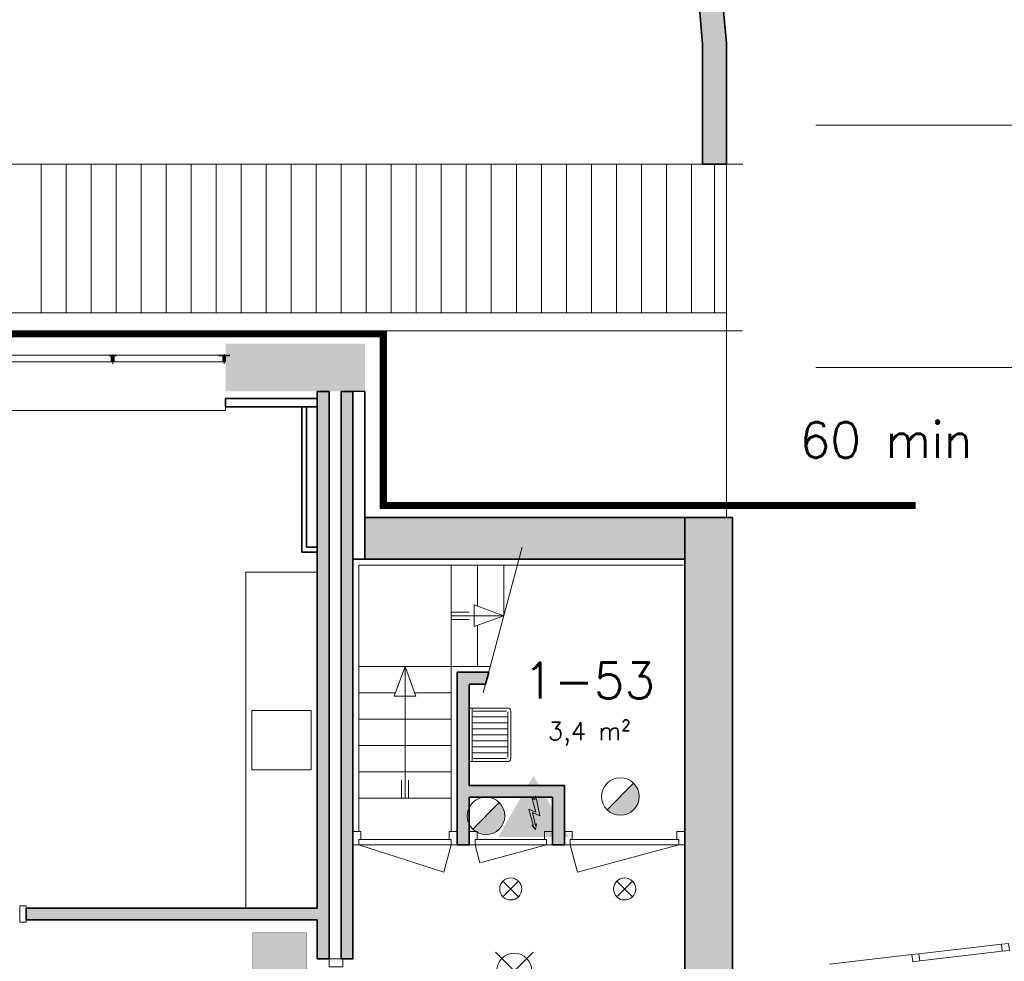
# Model space of a CAD drawing. Header units: millimetres. Extents: x -13022 to 1371524, y -38729 to 632593.
# Tile 302 of 381: x 685721 to 693990, y 578455 to 586365. Entities that reach past the tile are written whole.
import ezdxf
from ezdxf.lldxf.tags import DXFTag

# ---------------------------------------------------------------- set-up
doc = ezdxf.new("R2010")
doc.units = ezdxf.units.MM
doc.header["$LTSCALE"] = 35
doc.linetypes.add('AI9-LType1', pattern=[1.69333, 0.846665, -0.846665])
doc.layers.add('2D elementen', color=7, linetype='Continuous')
for name, color, linetype, lineweight in [('A LIJN 1', 1, 'Continuous', 20), ('A LIJN 2', 2, 'Continuous', 35), ('A LIJN 5', 5, 'Continuous', 13), ('A LIJN 9', 252, 'Continuous', 18), ('A OPMER', 10, 'Continuous', 50), ('Al65----_beveiliging-inst', 92, 'Continuous', 9), ('B95 tekst', 7, 'Continuous', 25), ('brandveiligheid voorzieningen', 10, 'Continuous', 9)]:
    doc.layers.add(name, color=color, linetype=linetype, lineweight=lineweight)
doc.styles.add('Algemeen', font='simplex.shx', dxfattribs={"height": 2.5})
tags = doc.linetypes.add('DIVIDE2', pattern=[0.625, 0.25, -0.125, 0, -0.125, 0, -0.125]).pattern_tags.tags
tags[14:15] = [DXFTag(74, 4), DXFTag(75, 0), DXFTag(340, '0'), DXFTag(46, 1.0), DXFTag(50, 0.0), DXFTag(44, 0.0), DXFTag(45, 0.0)]
tags[12:13] = [DXFTag(74, 4), DXFTag(75, 0), DXFTag(340, '0'), DXFTag(46, 1.0), DXFTag(50, 0.0), DXFTag(44, 0.0), DXFTag(45, 0.0)]
tags[10:11] = [DXFTag(74, 4), DXFTag(75, 0), DXFTag(340, '0'), DXFTag(46, 1.0), DXFTag(50, 0.0), DXFTag(44, 0.0), DXFTag(45, 0.0)]
tags[8:9] = [DXFTag(74, 4), DXFTag(75, 0), DXFTag(340, '0'), DXFTag(46, 1.0), DXFTag(50, 0.0), DXFTag(44, 0.0), DXFTag(45, 0.0)]
tags[6:7] = [DXFTag(74, 4), DXFTag(75, 0), DXFTag(340, '0'), DXFTag(46, 1.0), DXFTag(50, 0.0), DXFTag(44, 0.0), DXFTag(45, 0.0)]
tags[4:5] = [DXFTag(74, 4), DXFTag(75, 0), DXFTag(340, '0'), DXFTag(46, 1.0), DXFTag(50, 0.0), DXFTag(44, 0.0), DXFTag(45, 0.0)]

# ---------------------------------------------------------------- blocks, each defined once
blk = doc.blocks.new('Nevenindicator')
at = {"layer": 'Al65----_beveiliging-inst', "color": 92, "ltscale": 0.7}
for p, q in [((159.19, -81.94), (161.37, -79.75)), ((159.19, -79.75), (161.37, -81.94))]:
    blk.add_line(p, q, dxfattribs=at)
blk.add_circle((160.28, -80.84), 1.55, dxfattribs=at)
blk = doc.blocks.new('Noodverlichting')
at = {"layer": 'Al65----_beveiliging-inst', "color": 92}
for p, q in [((164, -62.36), (158.75, -57.12)), ((158.75, -62.36), (164, -57.12))]:
    blk.add_line(p, q, dxfattribs=at)
blk.add_circle((161.38, -59.74), 2.47, dxfattribs=at)
at = {"layer": 'Al65----_beveiliging-inst', "color": 7, "style": 'Algemeen'}
blk.add_text('nv', height=2.063, dxfattribs=at).set_placement((165.33, -60.96))
blk = doc.blocks.new('Brandmelder')
at = {"layer": 'brandveiligheid voorzieningen'}
blk.add_hatch(color=256, dxfattribs=at).paths.add_polyline_path([(76.62, -89.8, 0.198912), (75.85, -87.94), (72.13, -91.66, 0.668179)])
blk.add_line((72.13, -91.66), (75.85, -87.94), dxfattribs=at)
blk.add_circle((73.99, -89.8), 2.63, dxfattribs=at)
blk = doc.blocks.new('Elektrische spanning')
at = {"layer": 'Al65----_beveiliging-inst'}
blk.add_hatch(color=50, dxfattribs=at).paths.add_polyline_path([(-4.38, 1.05), (4.38, 1.05), (0, 8.64)])
at = {"layer": 'brandveiligheid voorzieningen'}
h = blk.add_hatch(color=256, dxfattribs=at)
h.paths.add_polyline_path([(0, 10.74), (-6.2, 0), (6.2, 0)])
h.paths.add_polyline_path([(4.38, 1.05), (-4.38, 1.05), (0, 8.64)], flags=16)
blk.add_hatch(color=256, dxfattribs=at).paths.add_polyline_path([(0.39, 7.21), (0.22, 6.52), (-0.31, 6.91), (0.39, 4.34), (-0.84, 4.9), (0.02, 1.93), (-0.31, 2.1), (0.35, 1.35), (0.55, 2.33), (0.35, 2.02), (-0.17, 4.3), (1.1, 3.72)])
blk.add_lwpolyline([(0.39, 7.21), (0.22, 6.52), (-0.31, 6.91), (0.39, 4.34), (-0.84, 4.9), (0.02, 1.93), (-0.31, 2.1), (0.35, 1.35), (0.55, 2.33), (0.35, 2.02), (-0.17, 4.3), (1.1, 3.72), (0.39, 7.21)], close=True, dxfattribs=at)
blk = doc.blocks.new('Vluchtrichting rechtdoor of naar beneden')
at = {"layer": 'Al65----_beveiliging-inst', "linetype": 'Continuous', "true_color": 0xffffff}
h = blk.add_hatch(color=7, dxfattribs=at)
edge = h.paths.add_edge_path()
edge.add_arc((-2.1449, 5.962), 0.7575, 92.128042, 178.185477)
edge.add_arc((-2.1628, 5.9872), 0.7392, 180.090101, 191.562583)
edge.add_line((-2.887, 5.839), (-4.652, 5.839))
edge.add_line((-4.652, 5.839), (-5.698, 4.787))
edge.add_line((-5.698, 4.787), (-5.285, 4.372))
edge.add_line((-5.285, 4.372), (-4.41, 5.253))
edge.add_line((-4.41, 5.253), (-3.544, 5.253))
edge.add_line((-3.544, 5.253), (-5.527, 3.346))
edge.add_line((-5.527, 3.346), (-6.694, 3.346))
edge.add_line((-6.694, 3.346), (-6.694, 2.613))
edge.add_line((-6.694, 2.613), (-4.496, 2.613))
edge.add_line((-4.496, 2.613), (-4.136, 2.974))
edge.add_line((-4.136, 2.974), (-3.193, 2.026))
edge.add_line((-3.193, 2.026), (-3.193, 0.852))
edge.add_line((-3.193, 0.852), (-2.464, 0.852))
edge.add_line((-2.464, 0.852), (-2.464, 2.33))
edge.add_line((-2.464, 2.33), (-3.621, 3.493))
edge.add_line((-3.621, 3.493), (-3.192, 3.923))
edge.add_line((-3.192, 3.923), (-2.428, 3.154))
edge.add_line((-2.428, 3.154), (-2.033, 3.552))
edge.add_line((-2.033, 3.552), (-2.797, 4.321))
edge.add_line((-2.797, 4.321), (-2.317, 4.803))
edge.add_line((-2.317, 4.803), (-2.317, 5.267))
edge.add_line((-2.317, 5.267), (-2.173, 5.253))
edge.add_arc((-2.2013, 6.0112), 0.7587, 272.13837, 358.096609)
edge.add_arc((-2.2036, 5.9585), 0.7611, 2.072152, 87.692869)
for points in [[(1.1805, 2.889), (1.1805, 5.804), (0.5775, 5.804), (0.5775, 2.889), (-0.571, 2.889), (0.879, 1.421), (2.334, 2.889)], [(3.808, 1.106), (6.433, 1.106), (6.433, 6.344), (3.808, 6.344)]]:
    blk.add_hatch(color=7, dxfattribs=at).paths.add_polyline_path(points)
at = {"layer": 'Al65----_beveiliging-inst', "color": 7, "true_color": 0xffffff, "const_width": 0.05}
blk.add_lwpolyline([(-7.5, 0), (7.5, 0), (7.5, 7.5), (-7.5, 7.5)], close=True, dxfattribs=at)
at = {"layer": 'Al65----_beveiliging-inst', "color": 255}
blk.add_point((3.75, 3.75), dxfattribs=at)
at = {"layer": 'Al65----_beveiliging-inst', "color": 7, "true_color": 0xffffff}
blk.add_solid([(-7.5, 0), (7.5, 0), (-7.5, 7.5), (7.5, 7.5)], dxfattribs=at)
at = {"layer": 'Al65----_beveiliging-inst', "color": 92}
blk.add_solid([(-7.25, 0.25), (7.25, 0.25), (-7.25, 7.25), (7.25, 7.25)], dxfattribs=at)

msp = doc.modelspace()

# ---------------------------------------------------------------- hatches: boundary and pattern name
at = {"layer": 'A LIJN 9', "ltscale": 0.1}
h = msp.add_hatch(color=256, dxfattribs=at)
h.dxf.hatch_style = 1
h.paths.add_polyline_path([(691454.524, 588452.862), (691253.741, 588452.852), (691455.993, 586162.121), (691455.993, 585152.849), (691655.993, 585152.849), (691655.993, 586170.925)])
h = msp.add_hatch(color=256, dxfattribs=at)
h.dxf.hatch_style = 1
h.paths.add_polyline_path([(688320.147, 583242.863), (688220.149, 583242.863), (688220.149, 578902.862), (685776.149, 578902.862), (685776.149, 578802.862), (688220.149, 578802.862), (688220.149, 578474.761), (688320.147, 578474.761)])
h = msp.add_hatch(color=256, dxfattribs=at)
h.dxf.hatch_style = 1
h.paths.add_polyline_path([(688520.148, 583242.863), (688420.15, 583242.863), (688420.154, 578474.761), (688520.148, 578474.761)])
h = msp.add_hatch(color=256, dxfattribs=at)
h.dxf.hatch_style = 1
h.paths.add_polyline_path([(691307.143, 582182.86), (688620.15, 582182.86), (688620.15, 581832.862), (691307.143, 581832.862)])
h.paths.add_polyline_path([(691707.145, 582182.86), (691307.154, 582182.86), (691307.154, 578028.106), (691707.145, 578028.106)])
h = msp.add_hatch(color=256, dxfattribs=at)
h.dxf.hatch_style = 1
h.paths.add_polyline_path([(690295.272, 579932.859), (689495.276, 579932.859), (689495.276, 580782.864), (689633.605, 580782.864), (689660.399, 580882.864), (689395.278, 580882.864), (689395.278, 579432.865), (689495.276, 579432.865), (689495.276, 579832.859), (690195.273, 579832.859), (690195.273, 579432.865), (690295.272, 579432.865)])

# ---------------------------------------------------------------- linework, layer by layer
at = {"layer": '2D elementen', "linetype": 'Continuous'}
for p, q in [((688620.15, 583242.863), (688520.156, 583242.863)), ((688620.15, 582182.86), (688620.15, 581832.862)), ((691307.143, 582182.86), (691307.143, 578028.106))]:
    msp.add_line(p, q, dxfattribs=at)
at = {"layer": 'A LIJN 1', "linetype": 'Continuous'}
for p, q in [((691655.993, 586170.93), (691655.993, 582182.86)), ((691794.562, 585152.849), (649398.37, 585152.849)), ((691655.989, 585065.647), (691655.993, 582182.859)), ((691655.993, 583902.849), (649508.721, 583902.849)), ((691790.259, 583752.851), (649448.369, 583752.851)), ((689941.962, 581933.676), (689614.524, 580711.664)), ((691295.279, 581782.863), (688570.151, 581782.863)), ((688570.151, 581782.863), (688570.151, 579546.866)), ((689345.267, 580932.865), (689345.267, 581782.863)), ((689566.47, 581782.863), (689566.47, 581438.377)), ((689787.673, 581357.845), (689787.673, 581782.863)), ((687620.15, 578902.862), (687620.15, 581722.862)), ((687620.15, 581722.862), (688220.149, 581722.862)), ((689787.673, 581357.864), (689537.669, 581448.86)), ((689537.669, 581448.86), (689537.669, 581266.872)), ((689345.267, 581387.862), (689495.269, 581387.862)), ((689345.267, 581357.864), (689787.673, 581357.864)), ((689345.267, 581327.863), (689495.269, 581327.863)), ((689537.669, 581266.872), (689787.669, 581357.864)), ((689566.47, 581277.355), (689566.47, 580932.865)), ((688570.151, 580932.865), (689345.267, 580932.865)), ((688570.151, 580932.865), (689345.267, 580932.865)), ((688957.709, 580932.865), (688866.713, 580682.86)), ((688957.709, 580932.863), (688957.709, 579826.862)), ((689048.701, 580682.86), (688957.709, 580932.863)), ((689345.267, 580932.865), (689673.797, 580932.865)), ((689345.267, 580932.865), (689345.267, 579546.867)), ((688877.196, 580711.664), (688570.151, 580711.664)), ((688866.713, 580682.86), (689048.701, 580682.86)), ((689345.267, 580711.664), (689038.218, 580711.664)), ((689520.276, 580137.861), (689520.276, 580577.861)), ((687670.146, 580562.862), (688170.15, 580562.862)), ((687670.146, 580062.862), (687670.146, 580562.862)), ((688170.15, 580562.862), (688170.15, 580062.862)), ((688570.151, 580490.464), (689345.267, 580490.464)), ((689820.276, 580507.861), (689520.276, 580507.861)), ((689810.276, 580557.861), (689530.276, 580557.861)), ((689820.276, 580167.861), (689820.276, 580547.861)), ((689820.276, 580457.861), (689520.276, 580457.861)), ((689820.276, 580407.861), (689520.276, 580407.861)), ((689820.276, 580357.861), (689520.276, 580357.861)), ((689345.267, 580269.263), (688570.151, 580269.263)), ((689820.276, 580307.861), (689520.276, 580307.861)), ((689820.276, 580257.861), (689520.276, 580257.861)), ((689820.276, 580207.861), (689520.276, 580207.861)), ((689530.276, 580157.861), (689810.276, 580157.861)), ((688170.15, 580062.862), (687670.146, 580062.862)), ((688570.151, 580048.063), (689345.267, 580048.063)), ((688927.707, 579976.86), (688927.707, 579826.862)), ((688987.704, 579976.86), (688987.704, 579826.862)), ((688570.151, 579826.862), (689345.267, 579826.862))]:
    msp.add_line(p, q, dxfattribs=at)
at = {"layer": 'A LIJN 1', "color": 1, "linetype": 'DIVIDE2'}
for p, q in [((694920.737, 585478.945), (692405.997, 585478.945)), ((694920.737, 583442.86), (692405.997, 583442.86))]:
    msp.add_line(p, q, dxfattribs=at)
at = {"layer": 'A LIJN 1', "linetype": 'Continuous'}
for points in [[(689495.292, 580578.253), (689495.276, 580577.861)], [(689495.276, 580577.861), (689495.276, 580137.861)], [(689495.338, 580578.643), (689495.292, 580578.253)], [(689495.414, 580579.028), (689495.338, 580578.643)], [(689495.521, 580579.406), (689495.414, 580579.028)], [(689495.657, 580579.775), (689495.521, 580579.406)], [(689495.821, 580580.131), (689495.657, 580579.775)], [(689496.013, 580580.474), (689495.821, 580580.131)], [(689496.231, 580580.8), (689496.013, 580580.474)], [(689496.474, 580581.108), (689496.231, 580580.8)], [(689496.741, 580581.397), (689496.474, 580581.108)], [(689497.029, 580581.663), (689496.741, 580581.397)], [(689497.337, 580581.906), (689497.029, 580581.663)], [(689497.664, 580582.124), (689497.337, 580581.906)], [(689498.006, 580582.316), (689497.664, 580582.124)], [(689498.363, 580582.481), (689498.006, 580582.316)], [(689498.731, 580582.616), (689498.363, 580582.481)], [(689499.109, 580582.723), (689498.731, 580582.616)], [(689499.494, 580582.8), (689499.109, 580582.723)], [(689499.884, 580582.846), (689499.494, 580582.8)], [(689500.276, 580582.861), (689499.884, 580582.846)], [(689515.276, 580582.861), (689500.276, 580582.861)], [(689820.276, 580582.861), (689515.276, 580582.861)], [(689845.276, 580157.861), (689845.276, 580557.861)], [(689500.276, 580132.861), (689515.276, 580132.861)], [(689515.276, 580132.861), (689820.276, 580132.861)]]:
    msp.add_lwpolyline(points, dxfattribs=at)
for centre, major_axis, start_param, end_param in [((689515.276, 580577.861), (-3.536, 3.536), 3.92698753, 5.49779082), ((689820.276, 580557.861), (-17.678, 17.678), 3.92699199, 5.49778597), ((689820.276, 580157.861), (17.678, 17.678), 3.92699199, 5.49778597), ((689500.276, 580137.861), (3.536, 3.536), 2.35619129, 3.92699505), ((689515.276, 580137.861), (3.536, 3.536), 3.92698798, 5.4977896)]:
    msp.add_ellipse(centre, major_axis=major_axis, ratio=1, start_param=start_param, end_param=end_param, dxfattribs=at)
at = {"layer": 'A LIJN 2'}
for p, q in [((691253.741, 588452.852), (691455.993, 586162.121)), ((691454.524, 588452.862), (691655.993, 586170.925)), ((691455.993, 586162.121), (691455.993, 585152.849)), ((691655.993, 586170.925), (691655.993, 585152.849)), ((688320.147, 583242.863), (688220.149, 583242.863)), ((688220.149, 578902.862), (688220.149, 583242.863)), ((688320.147, 583242.863), (688320.147, 578474.761)), ((688420.15, 583242.863), (688420.154, 578474.761)), ((688520.148, 583242.863), (688420.15, 583242.863)), ((688520.148, 583242.863), (688520.148, 578474.761)), ((688620.15, 581832.862), (688620.15, 583242.863)), ((687450.148, 583182.862), (688220.149, 583182.862)), ((687450.148, 583182.862), (687450.148, 583112.862)), ((687450.148, 583182.862), (687450.16, 583182.862)), ((688220.149, 583182.862), (688220.149, 583112.862)), ((687450.148, 583112.862), (688220.149, 583112.862)), ((688090.148, 583112.862), (688090.148, 581892.861)), ((688130.149, 581932.861), (688130.149, 583112.862)), ((691307.143, 582182.86), (688620.15, 582182.86)), ((691707.145, 582182.86), (691307.143, 582182.86)), ((691307.143, 582182.86), (691307.143, 581832.862)), ((691307.154, 582182.86), (691307.154, 578028.106)), ((691707.145, 582182.86), (691707.145, 578028.106)), ((688090.148, 581892.861), (688220.149, 581892.861)), ((688220.149, 581932.861), (688130.149, 581932.861)), ((688620.15, 581832.862), (688520.152, 581832.861)), ((691307.143, 581832.862), (688620.15, 581832.862)), ((689395.278, 579432.865), (689395.278, 580882.864)), ((689395.278, 580882.864), (689660.399, 580882.864)), ((689633.605, 580782.864), (689660.399, 580882.864)), ((689495.276, 579932.859), (689495.276, 580782.864)), ((689495.276, 580782.864), (689633.605, 580782.864)), ((689495.276, 579932.859), (690295.272, 579932.859)), ((690295.272, 579932.859), (690295.272, 579432.865)), ((689495.276, 579832.859), (690195.273, 579832.859)), ((689495.276, 579432.865), (689495.276, 579832.859)), ((690195.273, 579832.859), (690195.273, 579432.865)), ((689495.276, 579432.865), (689395.278, 579432.865)), ((690195.273, 579432.865), (690295.272, 579432.865)), ((685776.149, 578902.862), (688220.149, 578902.862)), ((685776.149, 578902.862), (685776.149, 578802.862)), ((685776.149, 578802.862), (688220.149, 578802.862)), ((688220.149, 578474.761), (688220.149, 578802.862)), ((688320.147, 578474.761), (688220.149, 578474.761)), ((688520.148, 578474.761), (688420.154, 578474.761))]:
    msp.add_line(p, q, dxfattribs=at)
at = {"layer": 'A LIJN 2', "ltscale": 0.1}
msp.add_line((691455.993, 585152.849), (691655.993, 585152.849), dxfattribs=at)
at = {"layer": 'A LIJN 2'}
msp.add_trace([(688620.15, 583242.863), (687450.148, 583242.863), (688620.15, 583642.862), (687450.148, 583642.862)], dxfattribs=at)
at = {"layer": 'A LIJN 5', "linetype": 'Continuous'}
for p, q in [((685597.156, 583545.862), (686472.648, 583545.862)), ((686502.646, 583553.287), (686502.646, 583471.418)), ((686532.645, 583545.862), (687393.149, 583545.862)), ((687438.147, 583473.976), (687438.147, 583556.318)), ((686490.645, 583490.862), (685579.15, 583490.862)), ((687426.146, 583490.862), (686514.647, 583490.862)), ((685555.148, 583082.862), (687450.148, 583082.862)), ((687450.148, 583082.862), (687450.148, 583112.862)), ((688520.148, 579432.865), (688570.151, 579432.865)), ((689284.186, 579204.896), (688570.144, 579432.864)), ((689345.271, 579432.865), (688570.147, 579432.864)), ((689328.269, 579477.867), (688587.146, 579477.866)), ((689345.271, 579432.865), (689284.186, 579204.896)), ((689345.267, 579432.865), (689395.27, 579432.865)), ((689545.276, 579432.865), (690145.274, 579432.865)), ((689545.276, 579432.865), (689585.467, 579282.865)), ((689562.278, 579477.867), (690128.276, 579477.867)), ((689585.467, 579282.865), (690145.278, 579432.865)), ((690345.263, 579432.866), (691257.136, 579432.866)), ((690345.263, 579432.866), (690406.348, 579204.897)), ((690362.265, 579477.868), (691240.138, 579477.868)), ((690406.348, 579204.897), (691257.14, 579432.866)), ((693273.524, 578518.262), (693966.452, 578599.141)), ((692520.98, 578430.428), (693213.927, 578511.306)), ((693280.478, 578458.668), (693973.418, 578539.549))]:
    msp.add_line(p, q, dxfattribs=at)
for points, invisible_edges in [([(686472.648, 583545.862), (686493.644, 583542.862), (686511.649, 583542.862)], 13), ([(686532.645, 583545.862), (686472.648, 583545.862), (686511.649, 583542.862)], 14), ([(686472.648, 583545.862), (686472.648, 583542.862), (686490.645, 583542.862)], 12), ([(686532.645, 583545.862), (686514.647, 583542.862), (686532.645, 583542.862)], 1), ([(687393.149, 583542.862), (687426.146, 583542.862), (687393.149, 583545.862)], 2), ([(687483.146, 583545.862), (687393.149, 583545.862), (687429.152, 583542.862)], 14), ([(687447.15, 583542.862), (687483.146, 583545.862), (687429.152, 583542.862)], 3), ([(687450.148, 583542.862), (687483.146, 583542.862), (687483.146, 583545.862)], 12), ([(686490.645, 583542.862), (686493.644, 583493.862), (686493.644, 583542.862)], 13), ([(686490.645, 583542.862), (686490.645, 583490.862), (686493.644, 583493.862)], 14), ([(686511.649, 583493.862), (686493.644, 583493.862), (686490.645, 583490.862)], 14), ([(686490.645, 583490.862), (686514.647, 583490.862), (686511.649, 583493.862)], 14), ([(686514.647, 583490.862), (686514.647, 583542.862), (686511.649, 583493.862)], 14), ([(686514.647, 583542.862), (686511.649, 583542.862), (686511.649, 583493.862)], 13), ([(687426.146, 583542.862), (687429.152, 583493.862), (687429.152, 583542.862)], 13), ([(687426.146, 583542.862), (687426.146, 583490.862), (687429.152, 583493.862)], 14), ([(687450.148, 583490.862), (687429.152, 583493.862), (687426.146, 583490.862)], 3), ([(687450.148, 583490.862), (687447.15, 583493.862), (687429.152, 583493.862)], 13), ([(687450.148, 583490.862), (687450.148, 583542.862), (687447.15, 583493.862)], 14), ([(687447.15, 583542.862), (687447.15, 583493.862), (687450.148, 583542.862)], 14), ([(688587.146, 579546.866), (688520.148, 579546.866), (688570.147, 579477.866)], 14), ([(688587.146, 579546.866), (688570.147, 579477.866), (688587.146, 579477.866)], 1), ([(689328.269, 579546.867), (689395.27, 579546.867), (689345.271, 579477.867)], 14), ([(689328.269, 579546.867), (689345.271, 579477.867), (689328.269, 579477.867)], 1), ([(689562.278, 579546.867), (689545.276, 579477.867), (689495.276, 579546.867)], 3), ([(689562.278, 579546.867), (689562.278, 579477.867), (689545.276, 579477.867)], 12), ([(690145.274, 579477.867), (690128.276, 579546.867), (690128.276, 579477.867)], 1), ([(690145.274, 579477.867), (690195.273, 579546.867), (690128.276, 579546.867)], 13), ([(690362.265, 579546.868), (690345.263, 579477.868), (690295.264, 579546.868)], 3), ([(690362.265, 579477.868), (690345.263, 579477.868), (690362.265, 579546.868)], 2), ([(691257.136, 579477.868), (691307.135, 579546.868), (691240.138, 579546.868)], 13), ([(691257.136, 579477.868), (691240.138, 579546.868), (691240.138, 579477.868)], 1), ([(688520.148, 579432.864), (688570.147, 579432.864), (688570.147, 579477.866)], 12), ([(689345.271, 579432.865), (689345.271, 579477.867), (689395.27, 579432.865)], 2), ([(689495.276, 579432.865), (689545.276, 579477.867), (689545.276, 579432.865)], 1), ([(690145.274, 579477.867), (690145.274, 579432.865), (690195.273, 579432.865)], 12), ([(690345.263, 579477.868), (690345.263, 579432.866), (690295.264, 579432.866)], 12), ([(691257.136, 579477.868), (691257.136, 579432.866), (691307.135, 579432.866)], 12)]:
    msp.add_3dface(points, dxfattribs=dict(at, invisible_edges=invisible_edges))
for points in [[(686511.649, 583542.862), (686493.644, 583542.862), (686493.644, 583493.862), (686511.649, 583493.862)], [(687447.15, 583542.862), (687429.152, 583542.862), (687429.152, 583493.862), (687447.15, 583493.862)], [(685721.148, 578785.365), (685721.148, 578920.36), (685776.149, 578920.36), (685776.149, 578785.365)], [(693966.452, 578599.141), (693973.418, 578539.546), (694033.011, 578546.503), (694026.053, 578606.097)], [(693213.927, 578511.306), (693220.881, 578451.711), (693280.478, 578458.668), (693273.524, 578518.262)], [(688320.147, 578407.765), (688434.15, 578407.765), (688434.15, 578474.762), (688320.147, 578474.762)]]:
    msp.add_3dface(points, dxfattribs=at)
at = {"layer": 'A LIJN 9', "linetype": 'Continuous'}
for p, q in [((685902.068, 585152.849), (685902.068, 583902.849)), ((686112.067, 585152.849), (686112.067, 583902.849)), ((686322.066, 585152.849), (686322.066, 583902.849)), ((686532.065, 585152.849), (686532.065, 583902.849)), ((686742.064, 585152.849), (686742.064, 583902.849)), ((686952.063, 585152.849), (686952.063, 583902.849)), ((687162.063, 585152.849), (687162.063, 583902.849)), ((687372.062, 585152.849), (687372.062, 583902.849)), ((687582.061, 585152.849), (687582.061, 583902.849)), ((687792.06, 585152.849), (687792.06, 583902.849)), ((688002.059, 585152.849), (688002.059, 583902.849)), ((688212.058, 585152.849), (688212.058, 583902.849)), ((688422.057, 585152.849), (688422.057, 583902.849)), ((688632.056, 585152.849), (688632.056, 583902.849)), ((688842.055, 585152.849), (688842.055, 583902.849)), ((689052.054, 585152.849), (689052.054, 583902.849)), ((689262.053, 585152.849), (689262.053, 583902.849)), ((689472.052, 585152.849), (689472.052, 583902.849)), ((689682.052, 585152.849), (689682.052, 583902.849)), ((689892.051, 585152.849), (689892.051, 583902.849)), ((690102.05, 585152.849), (690102.05, 583902.849)), ((690312.049, 585152.849), (690312.049, 583902.849)), ((690522.048, 585152.849), (690522.048, 583902.849)), ((690732.047, 585152.849), (690732.047, 583902.849)), ((690942.046, 585152.849), (690942.046, 583902.849)), ((691152.045, 585152.849), (691152.045, 583902.849)), ((691362.044, 585152.849), (691362.044, 583902.849)), ((691555.999, 585152.849), (691555.999, 583902.849))]:
    msp.add_line(p, q, dxfattribs=at)
at = {"layer": 'Al65----_beveiliging-inst', "color": 92, "linetype": 'AI9-LType1', "lineweight": 0, "ltscale": 0.1, "const_width": 60, "flags": 128}
msp.add_lwpolyline([(651761.172, 583726.265), (688774.563, 583726.265), (688774.563, 582284.76), (693244.809, 582284.76)], dxfattribs=at)

# ---------------------------------------------------------------- block references
at = {"ltscale": 0.1}
for name, p, xscale, yscale, zscale in [('Elektrische spanning', (690035.979, 579498.634), 48, 48, 48), ('Noodverlichting', (680192.126, 581958.896), 60, 60, 60)]:
    msp.add_blockref(name, p, dxfattribs=dict(at, xscale=xscale, yscale=yscale, zscale=zscale))
at = {"layer": 'A OPMER', "ltscale": 0.1, "xscale": 60, "yscale": 60, "zscale": 60, "rotation": 270}
msp.add_blockref('Vluchtrichting rechtdoor of naar beneden', (687679.629, 578244.595), dxfattribs=at)
at = {"layer": 'Al65----_beveiliging-inst', "xscale": 60, "yscale": 60, "zscale": 60}
for name, p in [('Brandmelder', (686326.408, 585227.635)), ('Brandmelder', (685197.824, 585064.813)), ('Nevenindicator', (680228.579, 583913.979)), ('Nevenindicator', (681184.504, 583913.98))]:
    msp.add_blockref(name, p, dxfattribs=at)

# ---------------------------------------------------------------- texts
at = {"layer": 'B95 tekst', "style": 'Algemeen'}
msp.add_text('60 min', height=300, dxfattribs=at).set_placement((692272.008, 582685.006))
at = {"layer": 'B95 tekst', "insert": (690504.299, 580964.067), "char_height": 300, "width": 4383.91272, "attachment_point": 2, "style": 'Algemeen'}
msp.add_mtext('\\pt3600;1-53{\\H0.5x;\\C1;\\P\\ptz;\\C256;3,4 m²}', dxfattribs=at)

doc.saveas('drawing.dxf')
